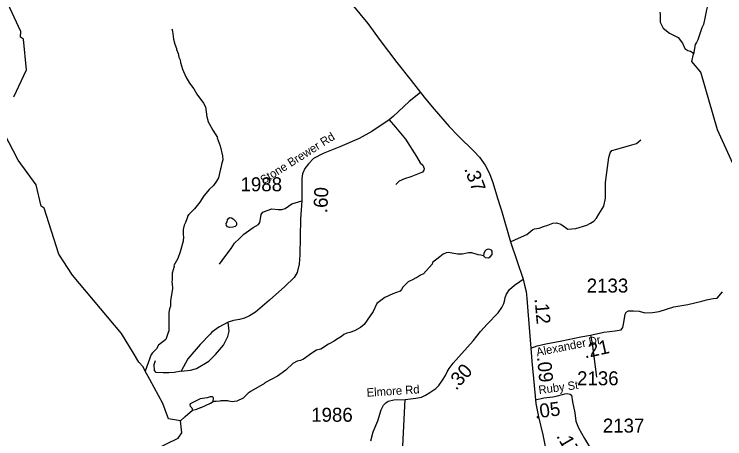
# Model space of a CAD drawing. Extents: x 1248224 to 1454986, y 825081 to 985870.
# Drawn here: x 1387753 to 1394113, y 903739 to 907538 of the extents above; entities that cross this region are included whole.
import ezdxf

# ---------------------------------------------------------------- set-up
doc = ezdxf.new("R2010")
doc.units = 0
for name, color, linetype in [('Exist Hydrographic Creek Single Shore', 7, 'Continuous'), ('Exist Hydrographic Misc Water Feature', 7, 'Continuous'), ('Exist Road Non-System Type 51', 7, 'Continuous'), ('Exist Road Secondary Mileage Hundredths English Label', 7, 'Continuous'), ('Exist Road Secondary Type 51 Attributed', 7, 'Continuous'), ('Exist Road Secondary Type 51 Label', 7, 'Continuous'), ('Exist Road Secondary Type 51 Number Label', 7, 'Continuous')]:
    doc.layers.add(name, color=color, linetype=linetype)

msp = doc.modelspace()

# ---------------------------------------------------------------- linework, layer by layer
at = {"layer": 'Exist Hydrographic Creek Single Shore'}
for points in [[(1387749.6, 906799.7), (1387862.6, 907040.3), (1387835.7, 907313.3), (1387810.6, 907333.5), (1387811.7, 907382.7), (1387611.6, 907810.3)], [(1399958.8, 905136.2), (1399778.5, 905138.4), (1399641.1, 905094.3), (1399470, 905071), (1399234.9, 904950), (1397685.5, 904397), (1396823.9, 904092.5), (1396173, 903813.4), (1396076.9, 903815.3), (1395806.9, 904080.2), (1395616.9, 904569.8), (1395480.8, 904871.3), (1395134.8, 905446.2), (1394987.9, 905606.7), (1394814.8, 905692.3), (1394499.9, 905800.4), (1394262.8, 906031.8), (1394047.8, 906502.2), (1393899.8, 907020.6), (1393818.8, 907114.1), (1393832.8, 907180.6)], [(1389018.7, 903645.5), (1389220.7, 903743.2), (1389254.7, 903791.8), (1389240.7, 903900.3), (1389135.4, 903916.4), (1389084.7, 904054.4), (1388967.9, 904270.3), (1388925.3, 904344.8), (1388906.7, 904382), (1388869.5, 904424.6), (1388821.6, 904504.5), (1388712.6, 904680.1), (1388274.7, 905203.4), (1388153.7, 905389.6), (1388020.6, 905802.7), (1387995.7, 905819.6), (1387949.7, 906011), (1387787.7, 906231), (1387667.6, 906466.5)]]:
    msp.add_lwpolyline(points, dxfattribs=at)
at = {"layer": 'Exist Hydrographic Misc Water Feature'}
for points in [[(1394121.6, 908011.3), (1394085.6, 907954.5), (1394086, 907947.5), (1394063.8, 907875.1), (1394047.3, 907851.5), (1394006.3, 907804.4), (1393989.6, 907772.8), (1393980.9, 907741), (1393979.6, 907677.1), (1393975.2, 907661.2), (1393962.7, 907637.4), (1393948.1, 907575.5), (1393938.3, 907517.4), (1393921.5, 907446.7), (1393908.1, 907415.3), (1393872.8, 907307.1), (1393858.4, 907285.9), (1393846.6, 907265.8), (1393832.8, 907180.6)], [(1393530.8, 907555.1), (1393534.4, 907535), (1393534.9, 907467), (1393560.9, 907413.5), (1393616.8, 907369.2), (1393696.2, 907328.1), (1393734.8, 907278.7), (1393753.8, 907232.3), (1393783.4, 907213.7), (1393805.3, 907207.2), (1393823, 907194.8), (1393832.8, 907180.6)], [(1389163.1, 907407.5), (1389170.7, 907387.4), (1389179.1, 907315.2), (1389190.2, 907271), (1389205.2, 907230.7), (1389205.1, 907222.7), (1389220.3, 907186.4), (1389227.6, 907154.2), (1389239.1, 907130), (1389242.6, 907105.9), (1389259.8, 907046.8), (1389287.8, 906977), (1389322.5, 906920.2), (1389361.5, 906871.4), (1389388.5, 906822.9), (1389448.6, 906741.5), (1389466, 906709.3), (1389476.1, 906621.1), (1389487.4, 906588.9), (1389487.2, 906580.9), (1389529.4, 906500), (1389572.1, 906435.1), (1389570.6, 906431.5), (1389596.1, 906361), (1389616.5, 906270.1), (1389619.6, 906234.1), (1389606.8, 906194.5), (1389602.1, 906162.6), (1389597.9, 906154.7), (1389580.2, 906075.1), (1389563.6, 906043.4), (1389536.7, 906004.1), (1389497.8, 905969), (1389449.3, 905911.4), (1389415.4, 905854.9), (1389366.1, 905795.9), (1389315, 905745.2), (1389304.7, 905729.4), (1389304.5, 905721.4), (1389287.7, 905681.8), (1389287.5, 905673.8), (1389275, 905650.1), (1389264.1, 905610.4), (1389265, 905562.4), (1389268.7, 905546.3), (1389263.8, 905506.4), (1389237.7, 905411.1), (1389216.4, 905351.6), (1389183.1, 905288.3), (1389183.4, 905279.5), (1389165.6, 905220.8), (1389166.4, 905164.8), (1389163.8, 905140.8), (1389167.5, 905124.8), (1389168.6, 905084.8), (1389152.2, 904973.2), (1389151.2, 904925.3), (1389142.7, 904901.5), (1389138, 904869.6), (1389138.3, 904701.7), (1389134.2, 904698.2), (1389108.7, 904626.4), (1389043.6, 904575.9), (1389026.8, 904544.2), (1388990.1, 904509), (1388977.7, 904493.4), (1388925.3, 904344.8)], [(1389658.1, 905680.9), (1389662, 905697.5), (1389674.4, 905713.2), (1389682.5, 905719.1), (1389696.4, 905716.8), (1389712.2, 905706.4), (1389735.7, 905681.9), (1389741.4, 905671.8), (1389743, 905651.8), (1389730.7, 905638.1), (1389710.6, 905632.5), (1389678.5, 905629.2), (1389662.7, 905635.6), (1389653, 905647.8), (1389651.3, 905665.7), (1389658.1, 905680.9)], [(1391953.3, 905377.1), (1391929, 905381.3), (1391905.5, 905384.2), (1391849.8, 905401.4), (1391817.8, 905402.1), (1391761.6, 905391.4), (1391721.6, 905392.3), (1391639.9, 905406), (1391617.8, 905402.6), (1391593.6, 905391.1), (1391561.7, 905368.2), (1391495.9, 905316.4), (1391493, 905301.3), (1391417.5, 905214.2), (1391388.1, 905202.2), (1391353.4, 905180.2), (1391334.8, 905172.9), (1391328.7, 905167.1), (1391278.1, 905142.2), (1391231.1, 905095.3), (1391220.7, 905075.5), (1391206.3, 905059.8), (1391141.9, 905037.3), (1391069.1, 905002.9), (1390999.9, 904948.5), (1390966.3, 904877.2), (1390883.8, 904763.1), (1390851.2, 904733.9), (1390798.6, 904705.1), (1390758.2, 904690), (1390730.1, 904684.6), (1390703.9, 904673.2), (1390681.4, 904653.7), (1390638.9, 904628.6), (1390617, 904612.1), (1390567, 904586.6), (1390498.8, 904541.1), (1390459.3, 904533.1), (1390418.2, 904505.6), (1390341, 904451.3), (1390316.7, 904439.8), (1390286.6, 904434.5), (1390246.2, 904413.4), (1390182.8, 904352.9), (1390109.6, 904298.6), (1389996.3, 904239.1), (1389993.6, 904234.5), (1389874.7, 904165.8), (1389848.3, 904146.4), (1389801.4, 904103.4), (1389744.8, 904076.7), (1389704.6, 904069.6), (1389672.8, 904074.2), (1389664.9, 904078.4), (1389600.9, 904079.9), (1389592.8, 904076.1), (1389560.7, 904072.8), (1389534.8, 904074.1)], [(1391953.3, 905377.1), (1391968.9, 905360.8), (1391996.9, 905358.3), (1392013.1, 905367.9), (1392029.6, 905389.4), (1392031.9, 905405.4), (1392030.1, 905417.4), (1392024.4, 905425.6), (1392010.5, 905431.9), (1391994.6, 905434.2), (1391978.5, 905428.6), (1391964.6, 905416.7), (1391955.2, 905396.3), (1391953.3, 905377.1)], [(1389534.8, 904074.1), (1389537.3, 904101.3), (1389533.5, 904109.3), (1389523.6, 904113.6), (1389505.5, 904113.9), (1389481.4, 904106.5), (1389417.2, 904095.9), (1389328.2, 904051.9), (1389324.1, 904044), (1389327.8, 904029.9), (1389341.4, 904015.6), (1389348.1, 903996.4)], [(1389348.1, 903996.4), (1389387.2, 904004.6), (1389419.5, 904019.9), (1389427.5, 904019.7), (1389508.4, 904057.9), (1389534.8, 904074.1)], [(1389240.7, 903900.3), (1389281.7, 903939), (1389348.1, 903996.4)]]:
    msp.add_lwpolyline(points, dxfattribs=at)
at = {"layer": 'Exist Road Non-System Type 51'}
for points in [[(1391107.9, 906592.6), (1391166.9, 906525.9), (1391254.6, 906419.1), (1391354.2, 906264.9), (1391387.4, 906207.9), (1391411.1, 906186.6), (1391423, 906158.1), (1391418.3, 906143.9), (1391406.4, 906124.9), (1391302.1, 906082.2), (1391245.2, 906065.6), (1391197.7, 906044.2), (1391169.3, 906015.7)], [(1392194.9, 905502.5), (1392239.9, 905520.7), (1392341.9, 905565.8), (1392394, 905610.9), (1392410.6, 905618), (1392450.9, 905622.7), (1392488.9, 905637), (1392529.2, 905648.9), (1392574.2, 905667.8), (1392607.4, 905670.2), (1392645.4, 905660.7), (1392685.7, 905629.9), (1392707, 905615.6), (1392778.2, 905620.4), (1392877.7, 905648.9), (1392910.9, 905667.8), (1392941.8, 905686.8), (1392965.5, 905712.9), (1392986.8, 905748.5), (1393029.5, 905819.7), (1393046.1, 905893.3), (1393043.7, 905943.1), (1393043.7, 906033.3), (1393074.6, 906256.3), (1393086.4, 906296.7), (1393103, 906318), (1393145.7, 906329.9), (1393259.5, 906363.1), (1393323, 906381), (1393361, 906414.2)], [(1389589.2, 905302.7), (1389639, 905366.8), (1389693.5, 905442.7), (1389724.3, 905490.2), (1389769.4, 905530.5), (1389807.3, 905570.9), (1389892.7, 905630.2), (1389940.1, 905656.3), (1389952, 905675.3), (1389961.4, 905725.1), (1389963.8, 905746.5), (1389978, 905765.4), (1390018.4, 905782.1), (1390058.7, 905796.3), (1390115.6, 905789.2), (1390148.8, 905791.5), (1390179.6, 905798.7), (1390238.9, 905841.4), (1390326.6, 905867.5)], [(1393346.9, 904879.7), (1393398.6, 904864.8), (1393465, 904869.6), (1393526.7, 904876.7), (1393657.1, 904919.4), (1393782.7, 904940.8), (1393908.4, 904971.6), (1393948.7, 904981.1), (1394008, 904993), (1394043.6, 904997.7), (1394093.4, 905054.7)], [(1389246.9, 904344.6), (1389329.6, 904352), (1389384.7, 904368.5), (1389495, 904432.9), (1389553.9, 904491.8), (1389627.4, 904576.4), (1389664.2, 904653.7), (1389677, 904701.5), (1389669.7, 904754.9), (1389667.3, 904783.2)], [(1389505.7, 904676.2), (1389416, 904583.8), (1389307.5, 904453.2), (1389246.9, 904344.6)], [(1392912.2, 904665.6), (1392925.3, 904590.4), (1392965.6, 904291.4)], [(1389246.9, 904344.6), (1389184.3, 904333.6), (1389138.4, 904329.9), (1389085.1, 904328.1), (1389022.6, 904331.7), (1389009.7, 904350.1), (1389004.2, 904403.5), (1389017.1, 904440.3)]]:
    msp.add_lwpolyline(points, dxfattribs=at)
at = {"layer": 'Exist Road Secondary Type 51 Attributed'}
for points in [[(1390775.8, 907628.2), (1390916.8, 907453.7), (1391027.2, 907302.9), (1391176.4, 907105.9), (1391304.6, 906944.6), (1391389.1, 906838.3)], [(1391389.1, 906838.3), (1391287.9, 906755.8), (1391144.5, 906623.5), (1391107.9, 906592.6), (1390953.3, 906488.4), (1390841.4, 906425.7), (1390667.1, 906349.8), (1390518.1, 906290.7), (1390432.3, 906245.7), (1390385.9, 906200.6), (1390353.6, 906158.4), (1390332.5, 906110.6), (1390328.3, 906068.4), (1390326.6, 905867.5), (1390316, 905705.9), (1390310.4, 905385), (1390302.1, 905301.5), (1390285.3, 905227), (1390258.6, 905181.9), (1390175.6, 905103.1), (1390036.5, 904980.7), (1389912.8, 904872.4), (1389858.4, 904840.6), (1389814.8, 904819.5), (1389769.8, 904806.9), (1389715, 904798.4), (1389667.3, 904783.2), (1389585.7, 904737.9), (1389522.4, 904692.9), (1389505.7, 904676.2)], [(1391389.1, 906838.3), (1391434, 906781.9), (1391510.3, 906688.1), (1391645.3, 906532), (1391727, 906450), (1391868.4, 906310.5), (1391917.1, 906260), (1391969.2, 906186.9), (1392005.8, 906112.1), (1392035.3, 906032), (1392070.5, 905921.8), (1392096.6, 905835.2), (1392115.5, 905782.6), (1392194.9, 905502.5), (1392307.6, 905166.7)], [(1391253.2, 904091.3), (1391349, 904102.9), (1391396.9, 904111.6), (1391434.2, 904129.2), (1391471.6, 904152.7), (1391525.5, 904188.4), (1391552.5, 904216.3), (1391587.1, 904264.5), (1391613.2, 904306.3), (1391628.8, 904338.5), (1391644.5, 904368.9), (1391682.7, 904416.8), (1391860.7, 904614.6), (1391925, 904698.2), (1391986.8, 904764.3), (1392084.1, 904865.2), (1392117.9, 904913.3), (1392134.4, 904949.9), (1392143.1, 904982.1), (1392148.3, 905003), (1392160.5, 905034.3), (1392187.4, 905075.2), (1392230.9, 905112.6), (1392277.9, 905147.4), (1392307.6, 905166.7)], [(1392307.6, 905166.7), (1392321.6, 905112.7), (1392333.7, 905057.1), (1392340.7, 904996.1), (1392349.4, 904879.5), (1392378.3, 904549)], [(1392378.3, 904549), (1392434, 904569.9), (1392510.5, 904587.3), (1392654.8, 904615.1), (1392823.5, 904649.9), (1392912.2, 904665.6), (1393030.4, 904691.7), (1393133, 904705.6), (1393185.2, 904712.6), (1393200.8, 904733.5), (1393209.5, 904778.7), (1393220, 904853.6), (1393230.4, 904872.7), (1393249.5, 904884.9), (1393294.7, 904884.9), (1393346.9, 904879.7)], [(1392378.3, 904549), (1392385.8, 904433.5), (1392406.7, 904216), (1392418.4, 904087.9)], [(1392418.4, 904087.9), (1392493.2, 904105.3), (1392573.2, 904115.7), (1392614.9, 904124.4), (1392660.1, 904136.6), (1392681, 904140.1)], [(1392681, 904140.1), (1392701.8, 904144.7), (1392727.9, 904139.5), (1392741.9, 904127.9), (1392750.6, 904068.7), (1392771.4, 903971.2), (1392780.1, 903896.4), (1392802.7, 903837.2), (1392858.4, 903741.5), (1392912.3, 903651), (1392943.6, 903630.1), (1392976.6, 903624.9), (1393021.8, 903626.6), (1393063.6, 903633.6), (1393119.2, 903647.5), (1393167.9, 903664.9), (1393195.6, 903656.6), (1393195.6, 903637.5)], [(1390944.1, 903722.1), (1390967.1, 903802.1), (1391007.4, 903898.9), (1391038.1, 903999.4), (1391059.2, 904038.5), (1391078.3, 904060.9), (1391101.4, 904075.8), (1391151.2, 904086.9), (1391253.2, 904091.3)], [(1391145.5, 901624.3), (1391145.5, 901708), (1391153.2, 902130.6), (1391253.2, 904091.3)], [(1392418.4, 904087.9), (1392422.2, 904055.1), (1392444.8, 903935), (1392483.1, 903774.9), (1392533.4, 903539.1), (1392599.4, 903278), (1392634.1, 903117.1), (1392663.6, 903009.2), (1392696.7, 902885.6), (1392721, 902824.7), (1392743.6, 902776), (1392776.7, 902722), (1392821.9, 902668.1), (1392918.7, 902556), (1393014.4, 902456.8), (1393183, 902289.7), (1393306.5, 902171.4), (1393374.3, 902110.5), (1393407.4, 902070.4), (1393427.1, 902029.8)]]:
    msp.add_lwpolyline(points, dxfattribs=at)

# ---------------------------------------------------------------- texts
at = {"layer": 'Exist Road Secondary Mileage Hundredths English Label'}
for s, rotation, p in [('.37', 290.26641, (1391779.2, 906154.1)), ('.60', 87.419, (1390554.8, 905756.3)), ('.12', 275.00289, (1392410.1, 904991.8)), ('.21', 12.45018, (1392861.6, 904457.6)), ('.09', 275.47901, (1392431.8, 904469.4)), ('.30', 48.02521, (1391708, 904167.1)), ('.05', 7.43789, (1392416.4, 903919.5)), ('.17', 300.17004, (1392601.8, 903763.7))]:
    msp.add_text(s, height=125, rotation=rotation, dxfattribs=at).set_placement(p)
at = {"layer": 'Exist Road Secondary Type 51 Label'}
for s, rotation, p in [('Stone Brewer Rd', 32.30987, (1389984.4, 906014.7)), ('Alexander Dr', 11.30388, (1392432.8, 904476.8)), ('Ruby St', 7.52069, (1392450.8, 904138.8)), ('Elmore Rd', 3.68596, (1390909.8, 904115.2))]:
    msp.add_text(s, height=75, rotation=rotation, dxfattribs=at).set_placement(p)
at = {"layer": 'Exist Road Secondary Type 51 Number Label'}
for s, p in [('1988', (1389778.5, 905953.5)), ('2133', (1392876.8, 905047.5)), ('2136', (1392790.4, 904217.9)), ('1986', (1390411, 903891.5)), ('2137', (1393021, 903794.4))]:
    msp.add_text(s, height=125, dxfattribs=at).set_placement(p)

doc.saveas('drawing.dxf')
